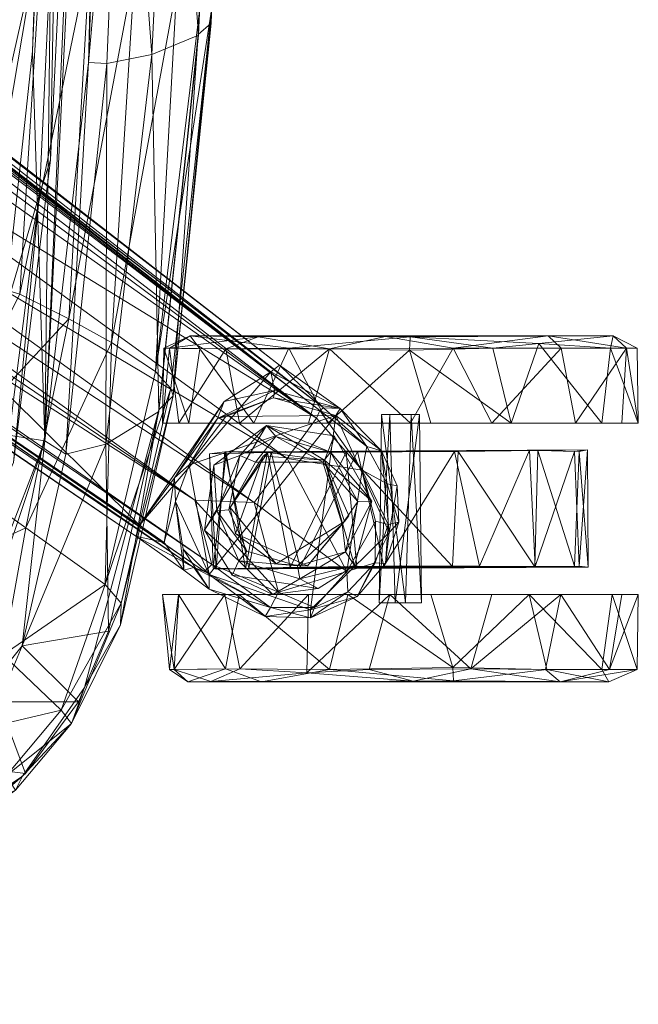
# Model space of a CAD drawing. Header units: inches. Extents: x -199 to 231, y -19 to 83.
# Tile 582 of 656: x 152.56 to 155.61, y 7.92 to 12.77. Entities that reach past the tile are written whole.
import ezdxf

# ---------------------------------------------------------------- set-up
doc = ezdxf.new("R2010")
doc.units = ezdxf.units.IN
doc.header["$LTSCALE"] = 0.291668
doc.header["$MEASUREMENT"] = 0
for name, color, linetype, true_color in [('CET color Black', 7, 'Continuous', 0x000000), ('CET color Grey2', 7, 'Continuous', 0x060606), ('CET color Grey59', 7, 'Continuous', 0x959796), ('CET color Grey63', 7, 'Continuous', 0x9ca2a5)]:
    doc.layers.add(name, color=color, linetype=linetype, true_color=true_color)
doc.layers.add('CET Default', color=7, linetype='Continuous')

# ---------------------------------------------------------------- blocks, each defined once
blk = doc.blocks.new('*C14')
at = {"layer": 'CET color Black', "linetype": 'Continuous', "lineweight": 0}
mesh = blk.add_polyface(dxfattribs=at)
corners = [(-8.0159, 3.1922, 2.8903), (-8.0703, 3.2091, 2.9435), (-3.5633, 9.8072, 3.7716), (-8.224, 2.9246, 3.545), (-8.244, 2.8718, 3.5873), (-1.7598, 12.3358, 5.7962), (-4.7027, 7.9988, 4.8303), (-8.209, 2.8356, 3.64), (-4.6965, 7.911, 4.8545), (-7.892, 2.92, 3.7539), (-3.9783, 8.699, 5.1123), (-5.5004, 6.2731, 4.5828), (-6.1189, 5.1021, 4.3351), (-3.2639, 9.1676, 5.3452), (-7.9041, 2.627, 3.7258), (-3.0344, 9.2012, 5.3871), (-5.8869, 4.9387, 4.3239), (-7.6875, 2.4643, 3.7097), (-2.7697, 9.0028, 5.3451), (-7.488, 2.3204, 3.6419), (-0.5176, 11.3855, 5.8514), (-7.4508, 2.3032, 3.6054), (-0.519, 11.2993, 5.7738), (-7.4371, 2.286, 3.5342), (-7.2273, 2.5024, 2.923), (-0.4327, 11.2549, 4.1269), (-2.2538, 8.9492, 3.779), (-7.2605, 2.5449, 2.8735), (-2.2694, 8.9818, 3.7702), (-7.406, 2.7748, 2.8629), (-7.7818, 3.0192, 2.794), (-8.1002, 3.0706, 2.8501), (-7.8989, 3.0143, 2.581), (-8.2369, 2.9726, 2.8168), (-8.1334, 2.9767, 2.5786), (-7.49, 2.8071, 2.7527), (-7.7189, 2.9473, 2.5609), (-8.3299, 2.8493, 2.5796), (-8.2589, 2.8494, 2.5435)]
mesh.append_faces([[corners[k] for k in face] for face in [(0, 1, 2, 0), (3, 4, 5, 3), (6, 4, 7, 6), (8, 9, 10, 8), (8, 7, 9, 8), (10, 9, 11, 10), (11, 12, 13, 11), (11, 9, 14, 11), (11, 14, 12, 11), (15, 12, 16, 15), (12, 14, 17, 12), (12, 17, 16, 12), (18, 16, 19, 18), (16, 17, 19, 16), (20, 19, 21, 20), (22, 21, 23, 22), (26, 24, 27, 26), (26, 27, 28, 26), (0, 28, 27, 0), (0, 27, 29, 0), (0, 30, 31, 0), (0, 29, 30, 0), (31, 32, 33, 31), (31, 30, 32, 31), (33, 32, 34, 33), (30, 35, 36, 30), (33, 34, 37, 33), (1, 0, 31, 1), (1, 31, 33, 1), (38, 34, 32, 38), (32, 30, 36, 32)]])
mesh.append_faces([[corners[k] for k in face] for face in [(3, 1, 33, 3)]], dxfattribs={"vtx0": -1, "vtx3": -1})
mesh.append_faces([[corners[k] for k in face] for face in [(6, 7, 8, 6), (23, 24, 25, 23)]], dxfattribs={"vtx2": -1})
mesh = blk.add_polyface(dxfattribs=at)
corners = [(-1.8946, 12.2026, 4.0693), (-3.4275, 9.9476, 3.7811), (-3.5633, 9.8072, 3.7716), (-8.0159, 3.1922, 2.8903), (-8.0703, 3.2091, 2.9435), (-1.9788, 12.1803, 4.1161), (-8.224, 2.9246, 3.545), (-1.7845, 12.3189, 5.7389), (-1.7598, 12.3358, 5.7962), (-8.244, 2.8718, 3.5873), (-4.7027, 7.9988, 4.8303), (-1.7052, 12.3152, 5.8681), (-4.6965, 7.911, 4.8545), (-3.9783, 8.699, 5.1123), (-1.4777, 12.0655, 5.9675), (-3.1224, 9.652, 5.4111), (-5.5004, 6.2731, 4.5828), (-3.2639, 9.1676, 5.3452), (-1.305, 11.719, 5.9818), (-3.0344, 9.2012, 5.3871), (-6.1189, 5.1021, 4.3351), (-2.8828, 9.1253, 5.3825), (-1.0573, 11.6009, 5.9857), (-5.8869, 4.9387, 4.3239), (-2.7697, 9.0028, 5.3451), (-0.9063, 11.4926, 5.9535), (-0.6674, 11.5099, 5.9313), (-7.488, 2.3204, 3.6419), (-0.5176, 11.3855, 5.8514), (-7.4508, 2.3032, 3.6054), (-0.519, 11.2993, 5.7738), (-7.4371, 2.286, 3.5342), (-0.48, 11.3297, 5.7307), (-0.4327, 11.2549, 4.1269), (-2.2538, 8.9492, 3.779), (-0.2932, 11.3853, 4.1476), (-7.2273, 2.5024, 2.923), (-0.5369, 11.216, 4.0693), (-2.2694, 8.9818, 3.7702)]
mesh.append_faces([[corners[k] for k in face] for face in [(0, 1, 2, 0), (1, 3, 2, 1), (2, 4, 5, 2), (7, 6, 8, 7), (8, 9, 10, 8), (8, 10, 11, 8), (11, 12, 13, 11), (14, 13, 15, 14), (13, 16, 15, 13), (15, 17, 18, 15), (15, 16, 17, 15), (18, 17, 19, 18), (17, 20, 19, 17), (18, 19, 21, 18), (18, 21, 22, 18), (19, 23, 21, 19), (22, 21, 24, 22), (22, 24, 25, 22), (21, 23, 24, 21), (25, 24, 26, 25), (24, 27, 26, 24), (26, 27, 28, 26), (28, 29, 30, 28), (30, 31, 32, 30), (33, 34, 35, 33), (33, 36, 34, 33), (35, 34, 37, 35), (37, 34, 38, 37), (1, 38, 3, 1)]])
mesh.append_faces([[corners[k] for k in face] for face in [(5, 6, 7, 5)]], dxfattribs={"vtx0": -1, "vtx3": -1})
mesh.append_faces([[corners[k] for k in face] for face in [(11, 10, 12, 11), (32, 31, 33, 32)]], dxfattribs={"vtx1": -1})
mesh.append_faces([[corners[k] for k in face] for face in [(5, 4, 6, 5)]], dxfattribs={"vtx1": -1, "vtx2": -1})
mesh.append_faces([[corners[k] for k in face] for face in [(37, 38, 1, 37)]], dxfattribs={"vtx2": -1})
mesh = blk.add_polyface(dxfattribs=at)
corners = [(-8.243, 2.1711, 3.5377), (-7.9956, 2.0296, 3.5399), (-7.7452, 2.0954, 3.58), (-8.209, 2.8356, 3.64), (-8.3449, 2.5077, 3.5805), (-7.892, 2.92, 3.7539), (-7.9041, 2.627, 3.7258), (-7.6875, 2.4643, 3.7097), (-8.2007, 2.0322, 3.4285), (-8.0116, 1.9668, 3.4485), (-8.3439, 2.1662, 3.4319), (-8.4203, 2.3299, 3.4446), (-8.4208, 2.5474, 3.4755), (-8.244, 2.8718, 3.5873), (-8.224, 2.9246, 3.545), (-8.2037, 1.98, 2.5887), (-8.0001, 1.9147, 2.5898), (-8.3667, 2.1192, 2.5902), (-8.4714, 2.3492, 2.5892), (-8.4649, 2.5727, 2.587), (-8.3299, 2.8493, 2.5796), (-8.2369, 2.9726, 2.8168), (-8.0508, 1.9632, 2.5487), (-8.4324, 2.3502, 2.5443), (-8.2589, 2.8494, 2.5435), (-8.1334, 2.9767, 2.5786), (-7.8989, 3.0143, 2.581), (-7.7189, 2.9473, 2.5609)]
mesh.append_faces([[corners[k] for k in face] for face in [(0, 1, 2, 0), (3, 4, 5, 3), (4, 0, 6, 4), (4, 6, 5, 4), (0, 7, 6, 0), (1, 8, 9, 1), (1, 0, 8, 1), (0, 10, 8, 0), (0, 11, 10, 0), (0, 4, 11, 0), (4, 12, 11, 4), (4, 3, 12, 4), (3, 13, 12, 3), (12, 13, 14, 12), (9, 8, 15, 9), (9, 15, 16, 9), (8, 10, 17, 8), (8, 17, 15, 8), (10, 11, 18, 10), (10, 18, 17, 10), (11, 12, 18, 11), (12, 19, 18, 12), (12, 14, 20, 12), (12, 20, 19, 12), (14, 21, 20, 14), (22, 16, 15, 22), (22, 15, 17, 22), (22, 17, 23, 22), (17, 18, 23, 17), (23, 18, 19, 23), (23, 19, 24, 23), (19, 20, 24, 19), (24, 20, 25, 24), (24, 26, 27, 24)]])
mesh = blk.add_polyface(dxfattribs=at)
corners = [(-7.2605, 2.5449, 2.8735), (-7.3532, 2.5266, 2.7779), (-7.406, 2.7748, 2.8629), (-7.7818, 3.0192, 2.794), (-7.49, 2.8071, 2.7527), (-7.4405, 2.2044, 2.5893), (-7.4806, 2.7668, 2.5738), (-7.7189, 2.9473, 2.5609), (-7.3882, 2.5312, 2.5789), (-8.243, 2.1711, 3.5377), (-7.7452, 2.0954, 3.58), (-7.6875, 2.4643, 3.7097), (-7.488, 2.3204, 3.6419), (-7.4508, 2.3032, 3.6054), (-7.9956, 2.0296, 3.5399), (-8.0116, 1.9668, 3.4485), (-7.6285, 2.0725, 3.4832), (-7.8121, 1.9731, 3.4479), (-7.4371, 2.286, 3.5342), (-7.2273, 2.5024, 2.923), (-7.6488, 2.0003, 2.5838), (-7.8222, 1.9223, 2.5946), (-8.0001, 1.9147, 2.5898), (-7.4763, 2.2256, 2.5438), (-8.0508, 1.9632, 2.5487), (-8.2589, 2.8494, 2.5435), (-8.4324, 2.3502, 2.5443)]
mesh.append_faces([[corners[k] for k in face] for face in [(0, 1, 2, 0), (3, 2, 4, 3), (2, 1, 4, 2), (1, 0, 5, 1), (4, 6, 7, 4), (4, 1, 8, 4), (4, 8, 6, 4), (1, 5, 8, 1), (9, 10, 11, 9), (10, 12, 11, 10), (12, 10, 13, 12), (10, 14, 15, 10), (13, 10, 16, 13), (10, 17, 16, 10), (10, 15, 17, 10), (13, 16, 18, 13), (18, 5, 19, 18), (18, 16, 5, 18), (16, 20, 5, 16), (16, 17, 20, 16), (17, 21, 20, 17), (17, 15, 22, 17), (17, 22, 21, 17), (0, 19, 5, 0), (23, 5, 20, 23), (23, 20, 24, 23), (20, 21, 24, 20), (21, 22, 24, 21), (7, 6, 23, 7), (23, 6, 8, 23), (8, 5, 23, 8), (25, 7, 23, 25), (23, 24, 26, 23), (23, 26, 25, 23)]])
at = {"layer": 'CET color Grey2', "linetype": 'Continuous', "lineweight": 0}
mesh = blk.add_polyface(dxfattribs=at)
corners = [(-13.2606, 15.9579, 1.7165), (-13.6297, 16.0093, 1.795), (-13.6297, 15.8348, 1.3303), (-13.2606, 15.8298, 1.1258), (-13.6913, 15.9739, 1.4944), (-13.6297, 15.8648, 0.9172), (-13.2606, 15.9107, 0.7261), (-13.6913, 16.215, 0.4497), (-13.6297, 16.1482, 0.3853), (-13.2606, 16.2107, 0.3151), (-12.4181, 16.138, 0.3875), (-12.0489, 15.887, 0.8351), (-12.4181, 15.9107, 0.7261), (-12.4181, 15.8295, 1.2284), (-11.9873, 16.2733, 0.3917), (-11.9873, 15.953, 1.4149), (-12.0489, 15.8348, 1.3303), (-12.0489, 15.9671, 1.7211), (-12.4181, 16.0089, 1.8056), (-12.0251, 16.3198, 2.1105), (-13.1269, 16.0758, 1.1552), (-12.5481, 16.0795, 1.1535), (-12.5576, 16.1208, 1.5136), (-8.3562, 2.7711, 0.389), (-8.7253, 3.0213, 0.837), (-8.3562, 2.9978, 0.728), (-8.3562, 3.0782, 1.2304), (-8.7849, 2.8411, 0.572), (-8.7869, 2.954, 1.4174), (-8.7253, 3.0442, 1.4393), (-8.3562, 2.9993, 1.6306), (-8.7221, 2.7687, 1.9696), (-7.5137, 2.9482, 1.7196), (-7.1478, 2.8951, 1.8039), (-7.1445, 3.0726, 1.3324), (-7.5137, 3.078, 1.1278), (-7.0834, 2.9429, 1.6077), (-7.1445, 3.0434, 0.9191), (-7.5137, 2.9978, 0.728), (-7.0889, 2.6068, 0.3267), (-7.1478, 2.7661, 0.3898)]
mesh.append_faces([[corners[k] for k in face] for face in [(0, 1, 2, 0), (0, 2, 3, 0), (1, 4, 2, 1), (3, 2, 5, 3), (2, 4, 5, 2), (3, 5, 6, 3), (5, 4, 7, 5), (6, 5, 8, 6), (6, 8, 9, 6), (5, 7, 8, 5), (10, 11, 12, 10), (12, 11, 13, 12), (11, 14, 15, 11), (13, 11, 16, 13), (11, 15, 16, 11), (13, 16, 17, 13), (13, 17, 18, 13), (16, 15, 17, 16), (18, 17, 19, 18), (17, 15, 19, 17), (20, 21, 22, 20), (23, 24, 25, 23), (25, 24, 26, 25), (24, 27, 28, 24), (26, 24, 29, 26), (24, 28, 29, 24), (26, 29, 30, 26), (30, 29, 31, 30), (29, 28, 31, 29), (32, 33, 34, 32), (32, 34, 35, 32), (33, 36, 34, 33), (35, 34, 37, 35), (34, 36, 37, 34), (35, 37, 38, 35), (37, 36, 39, 37), (38, 37, 40, 38)]])
mesh = blk.add_polyface(dxfattribs=at)
corners = [(10.2378, 12.847, 19.955), (10.2849, 10.7782, 20.0538), (10.2905, 10.812, 20.0455), (10.2531, 7.8565, 20.1242), (5.6009, 2.9015, 18.558), (3.7359, 2.8196, 18.4182), (3.7371, 2.8172, 18.4095), (1.8691, 2.7606, 18.3159), (1.8695, 2.7582, 18.3071), (0, 2.7331, 18.2719), (-0.0003, 2.7306, 18.2631), (-1.8691, 2.7606, 18.3159), (-1.8701, 2.7582, 18.3072), (-3.7368, 2.8185, 18.4138), (-10.2532, 7.8564, 20.1243), (-10.2849, 10.6976, 20.0564), (-10.2906, 10.6122, 20.0521), (-10.2377, 12.8469, 19.9549)]
mesh.append_faces([[corners[k] for k in face] for face in [(0, 1, 2, 0), (2, 1, 3, 2), (4, 5, 6, 4), (6, 5, 7, 6), (6, 7, 8, 6), (10, 9, 11, 10), (10, 11, 12, 10), (12, 11, 13, 12), (14, 15, 16, 14), (16, 15, 17, 16)]])
mesh.append_faces([[corners[k] for k in face] for face in [(8, 9, 10, 8)]], dxfattribs={"vtx0": -1, "vtx3": -1})
mesh.append_faces([[corners[k] for k in face] for face in [(8, 7, 9, 8)]], dxfattribs={"vtx2": -1})
mesh = blk.add_polyface(dxfattribs=at)
corners = [(-8.3562, 1.273, 2.1673), (-8.7159, 1.6487, 2.3228), (-8.7253, 1.1866, 2.1105), (-8.781, 1.6462, 2.267), (-8.7253, 0.9157, 1.795), (-8.3562, 0.8643, 1.7165), (-8.7869, 0.8803, 1.4944), (-8.7253, 0.7416, 1.2197), (-8.3562, 0.7362, 1.1258), (-8.7253, 0.878, 0.6326), (-8.3562, 0.8171, 0.7261), (-8.7869, 1.1214, 0.4497), (-8.3562, 1.1171, 0.3151), (-8.7253, 1.1933, 0.2472), (-8.7221, 1.5598, 0.066), (-8.3562, 1.4567, 0.0892), (-8.3562, 1.9594, 0.0101), (-8.784, 1.8438, 0.0659), (-8.3562, 1.758, 2.3533), (-8.2168, 1.5182, 0.3247), (-7.6469, 1.2711, 0.5055), (-8.2195, 1.2441, 0.5248), (-8.2168, 1.0268, 0.8495), (-8.2225, 0.9822, 1.1552), (-7.6532, 1.0497, 0.7944), (-7.6438, 0.9859, 1.1535), (-8.2168, 1.0495, 1.5675), (-8.2202, 1.2452, 1.8359), (-7.6532, 1.0272, 1.5136), (-7.6478, 1.2298, 1.8181), (-7.6524, 1.6225, 2.0706), (-8.2182, 1.6508, 2.0783), (-8.3562, 2.9978, 0.728), (-8.3562, 3.0782, 1.2304), (-8.3562, 2.9993, 1.6306), (-8.3562, 2.7013, 2.0431), (-8.3562, 2.1662, 2.3241)]
mesh.append_faces([[corners[k] for k in face] for face in [(0, 1, 2, 0), (1, 3, 2, 1), (0, 2, 4, 0), (0, 4, 5, 0), (2, 3, 6, 2), (2, 6, 4, 2), (5, 4, 7, 5), (5, 7, 8, 5), (4, 6, 7, 4), (8, 7, 9, 8), (8, 9, 10, 8), (7, 6, 11, 7), (7, 11, 9, 7), (10, 9, 12, 10), (12, 9, 13, 12), (9, 11, 13, 9), (12, 13, 14, 12), (12, 14, 15, 12), (13, 11, 14, 13), (15, 14, 16, 15), (14, 11, 17, 14), (18, 1, 0, 18), (19, 20, 21, 19), (21, 22, 23, 21), (21, 24, 22, 21), (22, 25, 23, 22), (23, 26, 27, 23), (23, 28, 26, 23), (26, 29, 27, 26), (27, 30, 31, 27)]])
mesh.append_faces([[corners[k] for k in face] for face in [(5, 35, 36, 5)]], dxfattribs={"vtx0": -1, "vtx2": -1, "vtx3": -1})
mesh.append_faces([[corners[k] for k in face] for face in [(0, 36, 18, 0)]], dxfattribs={"vtx0": -1, "vtx3": -1})
mesh.append_faces([[corners[k] for k in face] for face in [(12, 15, 32, 12), (10, 12, 33, 10), (8, 10, 34, 8), (5, 8, 35, 5), (0, 5, 36, 0)]], dxfattribs={"vtx1": -1, "vtx2": -1})
mesh = blk.add_polyface(dxfattribs=at)
corners = [(-8.3562, 1.9594, 0.0101), (-8.7221, 1.5598, 0.066), (-8.7253, 2.0613, 0.0159), (-8.784, 1.8438, 0.0659), (-8.7422, 2.368, 0.1167), (-8.3562, 2.3593, 0.09), (-8.3562, 2.1662, 2.3241), (-8.7253, 2.2554, 2.294), (-8.7159, 1.6487, 2.3228), (-8.3562, 1.758, 2.3533), (-8.781, 1.6462, 2.267), (-8.7864, 2.5917, 2.0681), (-8.2182, 1.6508, 2.0783), (-7.6524, 1.6225, 2.0706), (-7.6563, 2.1735, 2.0768), (-8.2218, 2.1214, 2.0929), (-8.2239, 2.4493, 1.9449), (-8.2216, 2.4006, 0.3834), (-7.6534, 2.1182, 0.2657), (-8.218, 1.9893, 0.2501), (-8.2168, 1.5182, 0.3247), (-8.2195, 1.2441, 0.5248), (-7.6523, 1.6411, 0.2854), (-8.2162, 2.3639, 2.3878), (-7.97, 2.1607, 2.3878), (-7.9981, 2.1824, 2.5245), (-8.2792, 2.4026, 1.7349), (-8.1461, 2.1769, 1.7349), (-8.2132, 2.1337, 2.3766), (-7.8993, 2.1172, 1.7349), (-7.8969, 2.0477, 2.3773), (-8.2152, 2.4145, 1.0938), (-8.0097, 2.1937, 1.0938), (-8.2265, 2.6534, 0.6243), (-8.2327, 2.8134, 1.0254), (-8.2225, 0.9822, 1.1552), (-8.2301, 2.6698, 1.7034), (-8.2202, 1.2452, 1.8359), (-8.7869, 0.8803, 1.4944), (-8.7869, 2.954, 1.4174), (-8.7869, 1.1214, 0.4497), (-8.7849, 2.8411, 0.572), (-8.3562, 2.7711, 0.389), (-8.3562, 1.4567, 0.0892), (-8.3562, 2.9978, 0.728), (-8.3562, 1.1171, 0.3151), (-8.3562, 3.0782, 1.2304), (-8.3562, 0.8171, 0.7261), (-8.3562, 2.9993, 1.6306), (-8.3562, 0.7362, 1.1258), (-8.3562, 2.7013, 2.0431)]
mesh.append_faces([[corners[k] for k in face] for face in [(0, 1, 2, 0), (1, 3, 2, 1), (0, 2, 4, 0), (0, 4, 5, 0), (2, 3, 4, 2), (6, 7, 8, 6), (6, 8, 9, 6), (7, 10, 8, 7), (7, 11, 10, 7), (12, 13, 14, 12), (12, 14, 15, 12), (15, 14, 16, 15), (17, 18, 19, 17), (19, 20, 21, 19), (19, 22, 20, 19), (23, 24, 25, 23), (26, 27, 28, 26), (27, 29, 30, 27), (27, 30, 28, 27), (31, 32, 27, 31), (32, 29, 27, 32), (33, 19, 21, 33), (34, 21, 35, 34), (36, 34, 35, 36), (36, 35, 37, 36), (15, 36, 37, 15), (15, 37, 12, 15), (10, 11, 38, 10), (41, 3, 40, 41)]])
mesh.append_faces([[corners[k] for k in face] for face in [(43, 42, 44, 43), (45, 44, 46, 45), (47, 46, 48, 47), (49, 48, 50, 49)]], dxfattribs={"vtx0": -1, "vtx2": -1, "vtx3": -1})
mesh.append_faces([[corners[k] for k in face] for face in [(11, 39, 38, 11)]], dxfattribs={"vtx1": -1})
mesh.append_faces([[corners[k] for k in face] for face in [(43, 0, 42, 43)]], dxfattribs={"vtx1": -1, "vtx2": -1})
mesh.append_faces([[corners[k] for k in face] for face in [(39, 40, 38, 39), (0, 5, 42, 0)]], dxfattribs={"vtx2": -1})
mesh = blk.add_polyface(dxfattribs=at)
corners = [(-7.4704, 1.9595, 1.2745), (-7.4704, 2.0004, 1.128), (-8.3977, 2.0112, 1.155), (-8.3977, 1.9326, 1.2856), (-7.4704, 1.8549, 1.0873), (-8.3977, 1.8821, 1.0767), (-7.4704, 1.8133, 1.2338), (-8.3977, 1.803, 1.2066), (-7.5137, 1.758, 2.3533), (-7.154, 1.8624, 2.3517), (-7.5137, 2.2652, 2.2972), (-7.1446, 2.4562, 2.2098), (-7.0884, 1.8591, 2.2956), (-7.5137, 2.3593, 0.09), (-7.1478, 2.2563, 0.0666), (-7.5137, 1.8568, 0.01), (-7.0889, 2.6068, 0.3267), (-7.0874, 1.9811, 0.0633), (-7.1446, 1.648, 0.0441), (-7.5137, 1.4567, 0.0892), (-8.218, 1.9893, 0.2501), (-7.6534, 2.1182, 0.2657), (-7.6523, 1.6411, 0.2854), (-7.97, 2.1607, 2.3878), (-7.695, 2.2801, 2.4235), (-7.9981, 2.1824, 2.5245), (-7.6553, 2.251, 1.7349), (-7.5761, 2.2332, 2.3764), (-7.8969, 2.0477, 2.3773), (-7.8993, 2.1172, 1.7349), (-8.2132, 2.1337, 2.3766), (-7.7058, 2.2894, 1.0938), (-8.0097, 2.1937, 1.0938), (-7.083, 1.1798, 0.3917), (-7.0834, 2.9429, 1.6077), (-7.5137, 0.9153, 1.8056), (-7.5137, 2.629, 2.1159), (-7.5137, 0.7359, 1.2284), (-7.5137, 2.9482, 1.7196), (-7.5137, 0.8171, 0.7261), (-7.5137, 1.0444, 0.3875), (-7.5137, 3.078, 1.1278), (-7.6579, 2.544, 0.4998), (-7.6469, 1.2711, 0.5055), (-7.6543, 2.7712, 0.8535), (-7.6438, 0.9859, 1.1535), (-7.6569, 2.5614, 1.8348), (-7.6478, 1.2298, 1.8181), (-7.6563, 2.1735, 2.0768), (-7.6524, 1.6225, 2.0706)]
mesh.append_faces([[corners[k] for k in face] for face in [(0, 1, 2, 0), (0, 2, 3, 0), (1, 4, 5, 1), (1, 5, 2, 1), (4, 6, 7, 4), (4, 7, 5, 4), (6, 0, 3, 6), (6, 3, 7, 6), (8, 9, 10, 8), (10, 9, 11, 10), (9, 12, 11, 9), (13, 14, 15, 13), (14, 16, 17, 14), (15, 14, 18, 15), (14, 17, 18, 14), (15, 18, 19, 15), (20, 21, 22, 20), (23, 24, 25, 23), (26, 27, 28, 26), (29, 26, 28, 29), (28, 27, 24, 28), (28, 24, 30, 28), (31, 26, 29, 31), (32, 31, 29, 32), (33, 16, 34, 33), (33, 17, 16, 33), (22, 21, 42, 22), (43, 22, 42, 43), (43, 42, 44, 43), (47, 46, 48, 47), (49, 47, 48, 49)]])
mesh.append_faces([[corners[k] for k in face] for face in [(38, 39, 37, 38), (38, 40, 39, 38), (41, 19, 40, 41)]], dxfattribs={"vtx0": -1, "vtx2": -1, "vtx3": -1})
mesh.append_faces([[corners[k] for k in face] for face in [(8, 10, 35, 8), (10, 36, 37, 10), (36, 38, 37, 36)]], dxfattribs={"vtx1": -1, "vtx2": -1})
mesh.append_faces([[corners[k] for k in face] for face in [(45, 44, 46, 45)]], dxfattribs={"vtx2": -1})
mesh = blk.add_polyface(dxfattribs=at)
corners = [(-7.5137, 2.2652, 2.2972), (-7.1446, 2.4562, 2.2098), (-7.5137, 2.629, 2.1159), (-7.0884, 1.8591, 2.2956), (-7.0834, 2.9429, 1.6077), (-7.1478, 2.8951, 1.8039), (-7.5137, 2.9482, 1.7196), (-7.5137, 2.9978, 0.728), (-7.1478, 2.7661, 0.3898), (-7.5137, 2.6985, 0.3165), (-7.1445, 3.0434, 0.9191), (-7.0889, 2.6068, 0.3267), (-7.1478, 2.2563, 0.0666), (-7.5137, 2.3593, 0.09), (-8.2239, 2.4493, 1.9449), (-7.6563, 2.1735, 2.0768), (-7.6569, 2.5614, 1.8348), (-8.2301, 2.6698, 1.7034), (-7.6634, 2.7649, 1.5679), (-8.2276, 2.829, 1.3348), (-7.664, 2.8477, 1.2105), (-7.6543, 2.7712, 0.8535), (-8.2265, 2.6534, 0.6243), (-7.6579, 2.544, 0.4998), (-8.2216, 2.4006, 0.3834), (-7.6534, 2.1182, 0.2657), (-7.676, 2.5822, 2.3878), (-7.6582, 2.5594, 2.5294), (-7.695, 2.2801, 2.4235), (-7.9284, 2.7451, 2.53), (-8.056, 2.7194, 2.3878), (-7.6553, 2.251, 1.7349), (-7.5796, 2.5206, 1.7349), (-7.5242, 2.5664, 2.3764), (-7.5761, 2.2332, 2.3764), (-7.673, 2.698, 1.7349), (-7.7193, 2.8256, 2.3764), (-7.945, 2.8116, 1.7349), (-8.0403, 2.8712, 2.3764), (-7.7058, 2.2894, 1.0938), (-7.706, 2.6207, 1.0938), (-7.9397, 2.7511, 1.0938), (-7.5137, 3.078, 1.1278), (-7.5137, 1.0444, 0.3875), (-7.5137, 1.4567, 0.0892), (-7.5137, 1.8568, 0.01)]
mesh.append_faces([[corners[k] for k in face] for face in [(0, 1, 2, 0), (1, 3, 4, 1), (2, 1, 5, 2), (2, 5, 6, 2), (1, 4, 5, 1), (7, 8, 9, 7), (10, 11, 8, 10), (9, 8, 12, 9), (9, 12, 13, 9), (8, 11, 12, 8), (14, 15, 16, 14), (17, 16, 18, 17), (19, 18, 20, 19), (18, 16, 20, 18), (20, 16, 21, 20), (22, 21, 23, 22), (24, 23, 25, 24), (26, 27, 28, 26), (26, 29, 27, 26), (26, 30, 29, 26), (31, 32, 33, 31), (31, 33, 34, 31), (32, 35, 33, 32), (35, 36, 33, 35), (35, 37, 36, 35), (37, 38, 36, 37), (34, 33, 28, 34), (36, 38, 33, 36), (39, 40, 32, 39), (39, 32, 31, 39), (40, 35, 32, 40), (40, 41, 35, 40), (41, 37, 35, 41)]])
mesh.append_faces([[corners[k] for k in face] for face in [(7, 45, 44, 7)]], dxfattribs={"vtx0": -1, "vtx2": -1, "vtx3": -1})
mesh.append_faces([[corners[k] for k in face] for face in [(6, 42, 43, 6), (42, 7, 44, 42), (7, 9, 45, 7)]], dxfattribs={"vtx1": -1, "vtx2": -1})
mesh.append_faces([[corners[k] for k in face] for face in [(9, 13, 45, 9)]], dxfattribs={"vtx2": -1})
mesh = blk.add_polyface(dxfattribs=at)
corners = [(-8.3562, 2.3593, 0.09), (-8.7422, 2.368, 0.1167), (-8.7221, 2.6977, 0.3214), (-8.3562, 2.7711, 0.389), (-8.7849, 2.8411, 0.572), (-8.7253, 3.0213, 0.837), (-8.3562, 2.9993, 1.6306), (-8.7221, 2.7687, 1.9696), (-8.3562, 2.7013, 2.0431), (-8.7869, 2.954, 1.4174), (-8.7864, 2.5917, 2.0681), (-8.7253, 2.2554, 2.294), (-8.3562, 2.1662, 2.3241), (-8.2218, 2.1214, 2.0929), (-8.2239, 2.4493, 1.9449), (-8.2301, 2.6698, 1.7034), (-7.6569, 2.5614, 1.8348), (-8.2276, 2.829, 1.3348), (-8.2327, 2.8134, 1.0254), (-7.6634, 2.7649, 1.5679), (-7.664, 2.8477, 1.2105), (-7.6543, 2.7712, 0.8535), (-8.2265, 2.6534, 0.6243), (-7.6579, 2.544, 0.4998), (-8.2216, 2.4006, 0.3834), (-8.218, 1.9893, 0.2501), (-8.056, 2.7194, 2.3878), (-8.2065, 2.518, 2.5304), (-7.9284, 2.7451, 2.53), (-8.2162, 2.3639, 2.3878), (-7.9981, 2.1824, 2.5245), (-7.945, 2.8116, 1.7349), (-8.1902, 2.702, 1.7349), (-8.0403, 2.8712, 2.3764), (-8.2622, 2.7354, 2.377), (-8.2792, 2.4026, 1.7349), (-8.3573, 2.5354, 2.3766), (-8.3277, 2.3123, 2.3773), (-8.2132, 2.1337, 2.3766), (-7.9397, 2.7511, 1.0938), (-8.1436, 2.6628, 1.0938), (-8.2152, 2.4145, 1.0938), (-8.1461, 2.1769, 1.7349), (-8.2195, 1.2441, 0.5248), (-8.7869, 1.1214, 0.4497), (-8.784, 1.8438, 0.0659)]
mesh.append_faces([[corners[k] for k in face] for face in [(0, 1, 2, 0), (0, 2, 3, 0), (2, 1, 4, 2), (3, 2, 5, 3), (2, 4, 5, 2), (6, 7, 8, 6), (7, 9, 10, 7), (8, 7, 11, 8), (8, 11, 12, 8), (7, 10, 11, 7), (13, 14, 15, 13), (14, 16, 15, 14), (15, 17, 18, 15), (15, 19, 17, 15), (17, 20, 18, 17), (18, 20, 21, 18), (18, 21, 22, 18), (22, 23, 24, 22), (22, 24, 25, 22), (26, 27, 28, 26), (26, 29, 27, 26), (29, 30, 27, 29), (31, 32, 33, 31), (32, 34, 33, 32), (32, 35, 36, 32), (32, 36, 34, 32), (35, 37, 36, 35), (35, 38, 37, 35), (36, 37, 34, 36), (39, 40, 31, 39), (40, 32, 31, 40), (40, 41, 32, 40), (41, 35, 32, 41), (41, 42, 35, 41), (18, 22, 43, 18), (9, 4, 44, 9), (4, 1, 45, 4)]])
mesh = blk.add_polyface(dxfattribs=at)
corners = [(-7.5137, 1.3618, 2.2189), (-7.1445, 1.4517, 2.2646), (-7.154, 1.8624, 2.3517), (-7.5137, 1.758, 2.3533), (-7.0884, 1.8591, 2.2956), (-7.1208, 1.2262, 2.1105), (-7.1446, 1.648, 0.0441), (-7.0874, 1.9811, 0.0633), (-7.083, 1.1798, 0.3917), (-7.5137, 1.4567, 0.0892), (-7.1446, 1.1149, 0.3253), (-7.5137, 1.0444, 0.3875), (-7.1445, 0.7935, 0.8351), (-7.5137, 0.8171, 0.7261), (-7.5137, 0.7359, 1.2284), (-7.083, 0.8594, 1.4149), (-7.1445, 0.7412, 1.3303), (-7.1446, 0.8735, 1.7211), (-7.5137, 0.9153, 1.8056), (-8.2168, 1.5182, 0.3247), (-7.6523, 1.6411, 0.2854), (-7.6469, 1.2711, 0.5055), (-8.2195, 1.2441, 0.5248), (-7.6532, 1.0497, 0.7944), (-7.6438, 0.9859, 1.1535), (-8.2168, 1.0268, 0.8495), (-8.2225, 0.9822, 1.1552), (-7.6532, 1.0272, 1.5136), (-7.6478, 1.2298, 1.8181), (-8.2168, 1.0495, 1.5675), (-8.2202, 1.2452, 1.8359), (-7.6524, 1.6225, 2.0706), (-7.0834, 2.9429, 1.6077), (-7.5137, 2.2652, 2.2972), (-7.6543, 2.7712, 0.8535), (-7.6569, 2.5614, 1.8348)]
mesh.append_faces([[corners[k] for k in face] for face in [(0, 1, 2, 0), (0, 2, 3, 0), (1, 4, 2, 1), (1, 5, 4, 1), (6, 7, 8, 6), (9, 6, 10, 9), (9, 10, 11, 9), (6, 8, 10, 6), (11, 10, 12, 11), (11, 12, 13, 11), (10, 8, 12, 10), (13, 12, 14, 13), (12, 8, 15, 12), (14, 12, 16, 14), (12, 15, 16, 12), (14, 16, 17, 14), (14, 17, 18, 14), (16, 15, 17, 16), (18, 17, 5, 18), (18, 5, 0, 18), (17, 15, 5, 17), (0, 5, 1, 0), (19, 20, 21, 19), (22, 21, 23, 22), (23, 21, 24, 23), (25, 23, 24, 25), (26, 24, 27, 26), (27, 24, 28, 27), (29, 27, 28, 29), (30, 28, 31, 30), (5, 15, 4, 5), (15, 32, 4, 15), (15, 8, 32, 15), (24, 21, 34, 24)]])
mesh.append_faces([[corners[k] for k in face] for face in [(33, 14, 18, 33)]], dxfattribs={"vtx0": -1, "vtx2": -1, "vtx3": -1})
mesh.append_faces([[corners[k] for k in face] for face in [(3, 18, 0, 3)]], dxfattribs={"vtx0": -1, "vtx3": -1})
mesh.append_faces([[corners[k] for k in face] for face in [(28, 24, 35, 28)]], dxfattribs={"vtx1": -1})
at = {"layer": 'CET color Grey59', "linetype": 'Continuous', "lineweight": 0}
mesh = blk.add_polyface(dxfattribs=at)
corners = [(-4.835, 9.8397, 20.613), (-4.7938, 7.8145, 20.704), (-3.1997, 7.8472, 20.5549), (-4.7577, 5.744, 20.6791), (-3.1747, 5.7489, 20.5704), (-3.1685, 5.0605, 20.511), (-4.8454, 4.5787, 20.5333), (-3.2324, 10.088, 20.4261), (-1.6011, 7.8794, 20.4639), (-1.588, 5.7442, 20.5037), (-1.5848, 5.055, 20.4528), (-1.6208, 10.4231, 20.2984), (0, 7.8929, 20.4333), (0, 5.7464, 20.4816), (0, 5.0465, 20.4326), (0, 3.4762, 19.8955), (-2.3513, 3.7388, 20.1171), (-1.7701, 3.3517, 19.8407), (0, 3.8156, 20.1004), (-2.6704, 4.1324, 20.299), (-0.6853, 4.3616, 20.3172), (-2.3086, 4.3631, 20.3533), (-5.0627, 3.6692, 20.2338), (-5.1979, 3.4352, 20.0861), (-6.2988, 4.2952, 20.5713), (-6.7952, 4.0595, 20.5117), (-5.6826, 3.7182, 18.064), (-3.7906, 3.6388, 17.9637), (-1.8984, 3.589, 17.898), (-2.5227, 3.436, 17.8301), (1.6222, 3.469, 17.8532), (-0.6476, 3.3143, 17.6567), (0, 3.5813, 17.8852)]
mesh.append_faces([[corners[k] for k in face] for face in [(0, 1, 2, 0), (1, 3, 4, 1), (1, 4, 2, 1), (3, 5, 4, 3), (3, 6, 5, 3), (7, 2, 8, 7), (2, 4, 9, 2), (2, 9, 8, 2), (4, 5, 10, 4), (4, 10, 9, 4), (8, 9, 13, 8), (8, 13, 12, 8), (9, 10, 14, 9), (9, 14, 13, 9), (15, 16, 17, 15), (15, 18, 16, 15), (18, 19, 16, 18), (18, 20, 21, 18), (18, 21, 19, 18), (17, 16, 22, 17), (20, 10, 5, 20), (20, 5, 21, 20), (17, 22, 23, 17), (16, 19, 24, 16), (19, 6, 24, 19), (19, 21, 6, 19), (21, 5, 6, 21), (16, 24, 25, 16), (26, 27, 28, 26), (29, 30, 31, 29), (29, 28, 30, 29), (28, 32, 30, 28)]])
mesh.append_faces([[corners[k] for k in face] for face in [(11, 8, 12, 11)]], dxfattribs={"vtx2": -1})
mesh = blk.add_polyface(dxfattribs=at)
corners = [(-8.5241, 9.7454, 21.2586), (-7.2437, 7.8795, 21.0457), (-7.4065, 9.6395, 21.0368), (-8.484, 8.1442, 21.2653), (-7.2192, 6.0255, 20.9651), (-6.4651, 9.7448, 20.8603), (-6.4006, 7.8344, 20.9117), (-6.3811, 5.9018, 20.8517), (-4.7938, 7.8145, 20.704), (-4.835, 9.8397, 20.613), (-4.7577, 5.744, 20.6791), (-4.8454, 4.5787, 20.5333), (-7.1159, 3.3303, 19.9585), (-7, 3.5392, 20.186), (-8.0285, 3.7505, 20.2596), (-6.8782, 3.7811, 20.3675), (-7.7103, 4.1995, 20.5732), (-6.7952, 4.0595, 20.5117), (-6.2988, 4.2952, 20.5713), (-7.9852, 4.8448, 20.8182), (-7.0824, 4.8796, 20.7819), (-8.2532, 5.8874, 21.0864), (-8.3069, 4.3559, 20.5998), (-5.1979, 3.4352, 20.0861), (-5.0627, 3.6692, 20.2338), (-2.3513, 3.7388, 20.1171), (-7.6653, 3.5542, 18.1217), (-7.6006, 3.657, 18.1015), (-5.7384, 3.4434, 17.8478), (-7.5598, 3.9224, 18.262), (-5.6826, 3.7182, 18.064), (-2.5227, 3.436, 17.8301), (-0.6476, 3.3143, 17.6567), (-1.8984, 3.589, 17.898)]
mesh.append_faces([[corners[k] for k in face] for face in [(0, 1, 2, 0), (2, 1, 5, 2), (5, 1, 6, 5), (1, 4, 7, 1), (1, 7, 6, 1), (5, 6, 8, 5), (5, 8, 9, 5), (6, 7, 10, 6), (6, 10, 8, 6), (7, 4, 10, 7), (4, 11, 10, 4), (12, 13, 14, 12), (13, 15, 16, 13), (13, 16, 14, 13), (15, 17, 16, 15), (17, 18, 19, 17), (17, 19, 16, 17), (18, 20, 19, 18), (20, 4, 21, 20), (16, 19, 22, 16), (19, 20, 21, 19), (23, 15, 13, 23), (23, 24, 15, 23), (24, 17, 15, 24), (24, 25, 17, 24), (18, 11, 20, 18), (11, 4, 20, 11), (26, 27, 28, 26), (29, 30, 27, 29), (27, 31, 32, 27), (27, 30, 33, 27), (27, 33, 31, 27)]])
mesh.append_faces([[corners[k] for k in face] for face in [(3, 4, 1, 3)]], dxfattribs={"vtx0": -1, "vtx3": -1})
mesh = blk.add_polyface(dxfattribs=at)
corners = [(-9.2509, 3.7681, 19.3996), (-8.9917, 3.5258, 19.5746), (-9.3197, 3.8018, 19.7081), (-9.2488, 3.8481, 19.9558), (-9.601, 4.1728, 19.7654), (-9.8086, 4.6043, 19.7351), (-9.5356, 4.2589, 20.0753), (-9.0607, 4.1479, 20.2791), (-9.2926, 4.7, 20.4846), (-9.8245, 4.6608, 19.9916), (-9.7336, 4.6712, 20.1762), (-9.6316, 5.1546, 20.4992), (-9.4898, 5.5124, 20.7129), (-8.869, 4.9185, 20.7388), (-9.2038, 5.677, 20.8907), (-9.9377, 5.2112, 20.2145), (-10.0192, 5.2055, 19.9036), (-10.0655, 5.3985, 19.9187), (-9.7591, 4.8921, 19.2077), (-9.9044, 4.8245, 19.7674), (-9.53, 4.502, 18.9416), (-9.6016, 4.1953, 19.5714), (-9.707, 4.9264, 19.1285), (-9.0983, 4.1623, 18.5908), (-9.1953, 4.098, 18.6973), (-9.2372, 3.7524, 19.3797), (-8.6837, 4.0758, 18.4959), (-9.6217, 5.1166, 19.1891), (-9.2005, 4.7488, 18.8725), (-8.8855, 3.8855, 18.4846)]
mesh.append_faces([[corners[k] for k in face] for face in [(0, 1, 2, 0), (1, 3, 2, 1), (0, 4, 5, 0), (0, 2, 4, 0), (3, 7, 6, 3), (7, 8, 6, 7), (4, 9, 5, 4), (4, 6, 9, 4), (6, 10, 9, 6), (6, 8, 10, 6), (10, 8, 11, 10), (8, 12, 11, 8), (5, 9, 15, 5), (5, 15, 16, 5), (9, 10, 15, 9), (10, 11, 15, 10), (17, 18, 19, 17), (19, 18, 20, 19), (19, 20, 21, 19), (18, 22, 20, 18), (22, 23, 20, 22), (21, 20, 24, 21), (21, 24, 25, 21), (20, 23, 24, 20), (22, 26, 23, 22), (22, 27, 26, 22), (27, 28, 26, 27), (25, 24, 29, 25), (24, 23, 29, 24)]])
mesh.append_faces([[corners[k] for k in face] for face in [(2, 6, 4, 2)]], dxfattribs={"vtx0": -1, "vtx3": -1})
mesh.append_faces([[corners[k] for k in face] for face in [(2, 3, 6, 2), (8, 13, 14, 8)]], dxfattribs={"vtx2": -1})
mesh = blk.add_polyface(dxfattribs=at)
corners = [(-7.4476, 3.0963, 18.861), (-8.5069, 3.2844, 19.3348), (-8.8147, 3.4628, 19.2224), (-8.9917, 3.5258, 19.5746), (-8.3996, 3.2823, 19.6239), (-8.9267, 3.5771, 19.8479), (-8.3078, 3.3613, 19.8029), (-8.6534, 3.8627, 20.2116), (-8.0285, 3.7505, 20.2596), (-8.3069, 4.3559, 20.5998), (-7.7103, 4.1995, 20.5732), (-9.2509, 3.7681, 19.3996), (-9.2488, 3.8481, 19.9558), (-9.0607, 4.1479, 20.2791), (-8.7812, 4.4029, 20.53), (-8.869, 4.9185, 20.7388), (-7.9852, 4.8448, 20.8182), (-9.2926, 4.7, 20.4846), (-8.5111, 5.3379, 20.9528), (-8.6837, 4.0758, 18.4959), (-9.2005, 4.7488, 18.8725), (-8.5553, 4.1945, 18.499), (-9.2372, 3.7524, 19.3797), (-8.8855, 3.8855, 18.4846), (-8.8844, 3.4916, 19.2323), (-8.6091, 3.7694, 18.3573), (-8.5374, 3.3443, 19.1167), (-9.0983, 4.1623, 18.5908), (-7.6167, 3.3567, 18.3838), (-7.456, 3.0963, 18.8506), (-7.6653, 3.5542, 18.1217), (-7.6006, 3.657, 18.1015), (-7.5598, 3.9224, 18.262)]
mesh.append_faces([[corners[k] for k in face] for face in [(0, 1, 2, 0), (1, 3, 2, 1), (1, 4, 3, 1), (4, 5, 3, 4), (4, 6, 5, 4), (6, 7, 5, 6), (6, 8, 7, 6), (8, 9, 7, 8), (8, 10, 9, 8), (2, 3, 11, 2), (3, 5, 12, 3), (5, 7, 13, 5), (5, 13, 12, 5), (7, 14, 13, 7), (7, 9, 14, 7), (9, 15, 14, 9), (9, 16, 15, 9), (13, 14, 17, 13), (14, 15, 17, 14), (15, 16, 18, 15), (19, 20, 21, 19), (22, 23, 24, 22), (24, 23, 25, 24), (24, 25, 26, 24), (23, 27, 25, 23), (26, 25, 28, 26), (26, 28, 29, 26), (25, 30, 28, 25), (25, 31, 30, 25), (25, 27, 31, 25), (27, 19, 31, 27), (19, 32, 31, 19), (19, 21, 32, 19)]])
mesh = blk.add_polyface(dxfattribs=at)
corners = [(-7.4476, 3.0963, 18.861), (-7.379, 3.0252, 19.1222), (-8.5069, 3.2844, 19.3348), (-8.3996, 3.2823, 19.6239), (-7.3426, 3.0375, 19.3982), (-7.2595, 3.1135, 19.5979), (-8.3078, 3.3613, 19.8029), (-7.1159, 3.3303, 19.9585), (-8.0285, 3.7505, 20.2596), (-3.7359, 2.8196, 18.4183), (-5.5443, 2.8388, 18.7883), (-5.5999, 2.9026, 18.5624), (-5.2535, 2.8681, 19.2407), (-3.3882, 2.9121, 19.3885), (-5.3603, 3.0071, 19.5738), (-5.4782, 2.8378, 19.0635), (-5.2737, 3.214, 19.881), (-7, 3.5392, 20.186), (-5.1979, 3.4352, 20.0861), (-7.456, 3.0963, 18.8506), (-5.6981, 3.1312, 18.131), (-5.6025, 2.9007, 18.5533), (-7.6167, 3.3567, 18.3838), (-7.6653, 3.5542, 18.1217), (-5.7432, 3.3524, 17.8675), (-5.7384, 3.4434, 17.8478), (-3.8001, 3.0376, 18.0083), (-3.7377, 2.8175, 18.409), (-3.8314, 3.2718, 17.7502), (-3.0076, 3.341, 17.7044), (-7.6006, 3.657, 18.1015), (-0.6476, 3.3143, 17.6567)]
mesh.append_faces([[corners[k] for k in face] for face in [(0, 1, 2, 0), (4, 5, 6, 4), (4, 6, 3, 4), (5, 7, 6, 5), (7, 8, 6, 7), (9, 10, 11, 9), (12, 13, 14, 12), (11, 10, 1, 11), (11, 1, 0, 11), (10, 15, 1, 10), (15, 4, 1, 15), (15, 12, 5, 15), (15, 5, 4, 15), (12, 14, 5, 12), (14, 7, 5, 14), (14, 16, 7, 14), (16, 17, 7, 16), (16, 18, 17, 16), (19, 20, 21, 19), (19, 22, 20, 19), (22, 23, 24, 22), (22, 24, 20, 22), (23, 25, 24, 23), (21, 20, 26, 21), (21, 26, 27, 21), (20, 24, 28, 20), (20, 28, 26, 20), (24, 25, 28, 24), (25, 29, 28, 25), (25, 30, 31, 25)]])
mesh.append_faces([[corners[k] for k in face] for face in [(1, 3, 2, 1)]], dxfattribs={"vtx0": -1, "vtx3": -1})
mesh.append_faces([[corners[k] for k in face] for face in [(1, 4, 3, 1)]], dxfattribs={"vtx2": -1})
mesh = blk.add_polyface(dxfattribs=at)
corners = [(0, 2.733, 18.272), (0, 2.6826, 18.5405), (-2.5425, 2.726, 18.5824), (-1.869, 2.7606, 18.316), (-3.0582, 2.7467, 18.8752), (2.1194, 2.7461, 18.9392), (-0.7244, 2.7654, 19.0093), (0.1055, 2.9364, 19.3365), (-3.3882, 2.9121, 19.3885), (-2.3903, 3.1259, 19.6585), (0.5165, 3.2225, 19.6959), (-1.7701, 3.3517, 19.8407), (0, 3.4762, 19.8955), (-3.7359, 2.8196, 18.4183), (-5.2535, 2.8681, 19.2407), (-5.5443, 2.8388, 18.7883), (-5.4782, 2.8378, 19.0635), (-5.2737, 3.214, 19.881), (-5.3603, 3.0071, 19.5738), (-5.1979, 3.4352, 20.0861), (-5.7384, 3.4434, 17.8478), (-0.6476, 3.3143, 17.6567), (-3.0076, 3.341, 17.7044), (-3.7377, 2.8175, 18.409), (-3.8001, 3.0376, 18.0083), (-1.9006, 2.9731, 17.9231), (-1.8702, 2.7584, 18.3067), (-3.8314, 3.2718, 17.7502), (-1.9167, 3.2159, 17.6715), (0, 2.8264, 18.0541), (-0.0003, 2.7308, 18.2626), (0, 2.9872, 17.8262), (0, 3.197, 17.6381)]
mesh.append_faces([[corners[k] for k in face] for face in [(0, 1, 2, 0), (0, 2, 3, 0), (1, 4, 2, 1), (1, 5, 4, 1), (6, 7, 8, 6), (7, 9, 8, 7), (7, 10, 9, 7), (10, 11, 9, 10), (10, 12, 11, 10), (3, 2, 13, 3), (4, 6, 14, 4), (6, 8, 14, 6), (13, 2, 15, 13), (4, 14, 16, 4), (8, 9, 17, 8), (8, 17, 18, 8), (9, 11, 19, 9), (9, 19, 17, 9), (20, 21, 22, 20), (23, 24, 25, 23), (23, 25, 26, 23), (24, 27, 28, 24), (24, 28, 25, 24), (27, 22, 28, 27), (26, 25, 29, 26), (26, 29, 30, 26), (25, 31, 29, 25), (25, 28, 32, 25), (25, 32, 31, 25), (28, 22, 21, 28), (28, 21, 32, 28)]])
mesh.append_faces([[corners[k] for k in face] for face in [(2, 16, 15, 2)]], dxfattribs={"vtx0": -1, "vtx3": -1})
mesh.append_faces([[corners[k] for k in face] for face in [(2, 4, 16, 2)]], dxfattribs={"vtx2": -1})
at = {"layer": 'CET color Grey63', "linetype": 'Continuous', "lineweight": 0}
mesh = blk.add_polyface(dxfattribs=at)
corners = [(-1.4605, 6.5781, 17.628), (0, 6.5767, 17.6132), (0, 5.9177, 17.5635), (-6.1975, 6.6427, 17.8556), (-3.28, 6.5901, 17.6898), (-3.0309, 5.8817, 17.6476), (-4.394, 5.8041, 17.7349), (-7.4722, 6.3947, 17.9608), (-1.4655, 5.8156, 17.5841), (-5.9179, 4.9328, 17.9218), (-7.8665, 6.909, 17.9158), (-7.9752, 4.8405, 18.1153), (-3.472, 4.5569, 17.7633), (-1.4808, 4.1168, 17.6897), (0, 4.0863, 17.671), (-4.7686, 4.0919, 17.8713), (-8.1247, 4.1962, 18.1602), (-2.976, 3.5246, 17.7721), (-4.6062, 3.6002, 17.8519), (-6.3853, 3.6845, 17.9716), (-7.8287, 3.8659, 18.1569), (-0.8983, 3.4844, 17.7163), (0, 3.4451, 17.7839), (-1.4919, 3.457, 17.801), (-3.8181, 3.5131, 17.8875), (-6.2171, 3.63, 18.034), (-7.7073, 3.8125, 18.2184)]
mesh.append_faces([[corners[k] for k in face] for face in [(0, 1, 2, 0), (3, 4, 5, 3), (4, 0, 5, 4), (3, 6, 7, 3), (3, 5, 6, 3), (5, 0, 8, 5), (0, 2, 8, 0), (7, 6, 9, 7), (10, 7, 11, 10), (7, 9, 11, 7), (9, 6, 12, 9), (6, 5, 12, 6), (5, 8, 13, 5), (5, 13, 12, 5), (8, 2, 14, 8), (8, 14, 13, 8), (11, 9, 15, 11), (9, 12, 15, 9), (11, 15, 16, 11), (15, 12, 17, 15), (12, 13, 17, 12), (16, 15, 18, 16), (15, 17, 18, 15), (16, 18, 19, 16), (16, 19, 20, 16), (17, 13, 21, 17), (13, 14, 21, 13), (21, 22, 23, 21), (21, 23, 17, 21), (17, 23, 24, 17), (17, 24, 18, 17), (18, 24, 25, 18), (18, 25, 19, 18), (19, 25, 26, 19), (19, 26, 20, 19)]])
blk = doc.blocks.new('*C11')
at = {"layer": 'CET Default', "linetype": 'Continuous', "lineweight": 0, "rotation": 90.0000000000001}
blk.add_blockref('*C14', (156.343, 18.2926, 0), dxfattribs=at)

msp = doc.modelspace()

# ---------------------------------------------------------------- block references
at = {"layer": 'CET Default', "linetype": 'Continuous', "lineweight": 0}
msp.add_blockref('*C11', (0, 0), dxfattribs=at)

doc.saveas('drawing.dxf')
